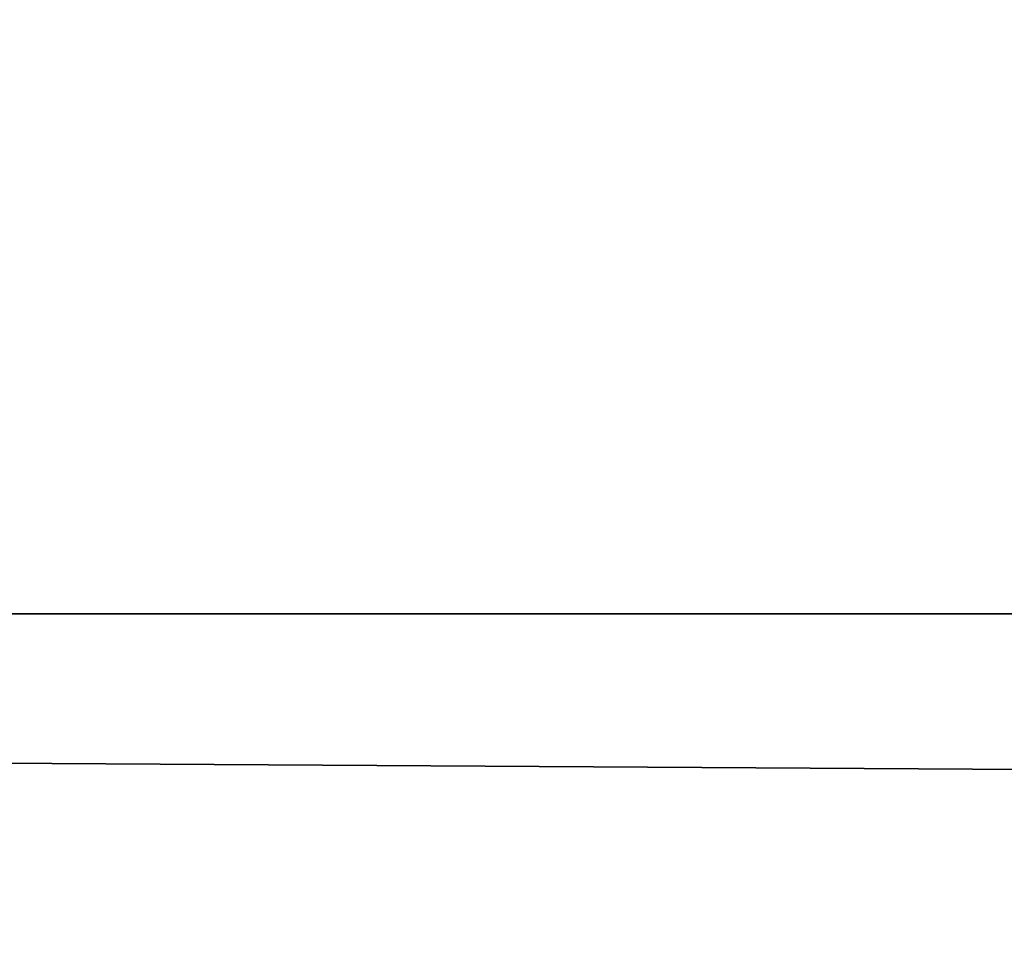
# Model space of a CAD drawing. Header units: millimetres. Extents: x -125 to 125, y -4 to 54.
# Tile 97 of 612: x -85.65 to -84.1, y -0.53 to 0.93. Entities that reach past the tile are written whole.
import ezdxf

# ---------------------------------------------------------------- set-up
doc = ezdxf.new("R2010")
doc.units = ezdxf.units.MM
doc.header["$LTSCALE"] = 65.185185
for name, color, linetype in [('10', 7, 'CONTINUOUS'), ('3', 7, 'CONTINUOUS'), ('5', 7, 'CONTINUOUS'), ('8', 7, 'CONTINUOUS')]:
    doc.layers.add(name, color=color, linetype=linetype)

msp = doc.modelspace()

# ---------------------------------------------------------------- linework, layer by layer
at = {"layer": '10', "color": 7, "linetype": 'Continuous'}
for points in [[(123.901, 0, -124.9), (-123.8345, -1.5218, -124.8336), (-123.901, 0, -124.9), (123.901, 0, -124.9)], [(123.8345, -1.5218, -124.8336), (-123.8345, -1.5218, -124.8336), (123.901, 0, -124.9), (123.8345, -1.5218, -124.8336)]]:
    msp.add_3dface(points, dxfattribs=at)
at = {"layer": '3', "color": 7, "linetype": 'Continuous', "true_color": 0xf9fafd}
for points in [[(-124.5375, 53, 124.5375), (-125, 0, 125), (112, 0, 125), (-124.5375, 53, 124.5375)], [(112.0875, 1, 124.9913), (-124.5375, 53, 124.5375), (112, 0, 125), (112.0875, 1, 124.9913)]]:
    msp.add_3dface(points, dxfattribs=at)
at = {"layer": '5', "color": 7, "linetype": 'Continuous', "true_color": 0xf9fafd}
for points in [[(-112.0875, 1, -124.9913), (124.5375, 53, -124.5375), (-112, 0, -125), (-112.0875, 1, -124.9913)], [(124.5375, 53, -124.5375), (125, 0, -125), (-112, 0, -125), (124.5375, 53, -124.5375)]]:
    msp.add_3dface(points, dxfattribs=at)
at = {"layer": '8', "color": 7, "linetype": 'Continuous'}
for points in [[(-123.8345, -1.5218, 124.8336), (123.8345, -1.5218, 124.8336), (-123.901, 0, 124.9), (-123.8345, -1.5218, 124.8336)], [(-123.901, 0, 124.9), (123.8345, -1.5218, 124.8336), (123.901, 0, 124.9), (-123.901, 0, 124.9)]]:
    msp.add_3dface(points, dxfattribs=at)

doc.saveas('drawing.dxf')
